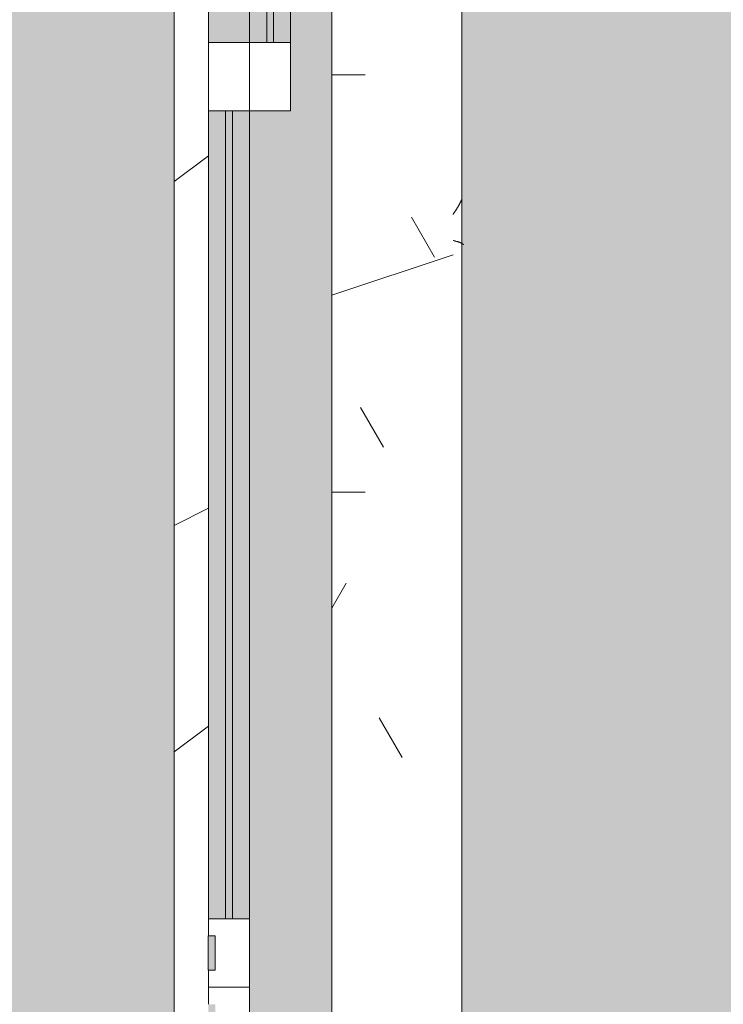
# Model space of a CAD drawing. Header units: millimetres. Extents: x 5980700 to 6194397, y -12939 to 2351883.
# Tile 211 of 587: x 6060451 to 6060965, y -244 to 475. Entities that reach past the tile are written whole.
import ezdxf

# ---------------------------------------------------------------- set-up
doc = ezdxf.new("R2010")
doc.units = ezdxf.units.MM
for name, color, linetype, lineweight in [('A-DOOR-FRAM', 31, 'Continuous', 18), ('A-DOOR-GLAZ', 31, 'Continuous', 9), ('A-FLOR-PATT', 8, 'Continuous', 18), ('A-GLAZ', 151, 'Continuous', 9), ('A-GLAZ-SILL', 1, 'Continuous', 9), ('A-WALL', 113, 'Continuous', 18), ('A-WALL-PATT', 111, 'Continuous', 25)]:
    doc.layers.add(name, color=color, linetype=linetype, lineweight=lineweight)

# ---------------------------------------------------------------- blocks, each defined once
blk = doc.blocks.new('FX-HRT-JANELA_CORRER-4FLS - 270x190cm-4FLS-ALU-3_0cmFolha 5-V55-PLANTA DE CAIMENTO DE PISOS - TÉRREO')
at = {"layer": 'A-DOOR-FRAM', "lineweight": 5}
h = blk.add_hatch(color=251, dxfattribs=at)
h.paths.add_polyline_path([(-689.9999999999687, -17.49999999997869), (-1279.999999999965, -17.49999999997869), (-1279.999999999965, -29.99999999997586), (-689.9999999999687, -29.99999999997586)])
h.paths.add_polyline_path([(-689.9999999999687, -39.61111111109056), (-689.9999999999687, -34.99999999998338), (-1279.999999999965, -34.99999999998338), (-1279.999999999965, -47.49999999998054), (-689.9999999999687, -47.49999999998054)])
h = blk.add_hatch(color=251, dxfattribs=at)
h.paths.add_polyline_path([(-50.00000000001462, -64.99999999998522), (-640.0000000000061, -64.99999999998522), (-640.0000000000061, -77.49999999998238), (-50.00000000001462, -77.49999999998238)])
h.paths.add_polyline_path([(-50.00000000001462, -57.49999999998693), (-50.00000000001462, -47.49999999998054), (-640.0000000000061, -47.49999999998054), (-640.0000000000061, -59.9999999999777), (-50.00000000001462, -59.9999999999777)])
at = {"layer": 'A-DOOR-GLAZ', "lineweight": 5}
h = blk.add_hatch(dxfattribs=at)
h.set_pattern_fill('FP_77', color=256, style=0, pattern_type=2)
h.set_pattern_definition([(135, (-231.441, -20191.887), (-449.0128060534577, -449.0128060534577), []), (135, (-231.441, -20033.137), (-898.0256121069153, 5.684341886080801e-14), []), (135, (-231.441, -20350.637), (-898.0256121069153, 5.684341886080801e-14), [])])
h.paths.add_polyline_path([(-639.9999999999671, -34.99999999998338), (-639.9999999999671, -17.49999999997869), (-689.9999999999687, -17.49999999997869), (-689.9999999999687, -47.49999999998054), (-640.0000000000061, -47.49999999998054), (-639.9999999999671, -36.74074074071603)])
h.paths.add_polyline_path([(-1279.999999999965, -47.49999999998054), (-1279.999999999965, -17.49999999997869), (-1330.000000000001, -17.49999999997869), (-1330.000000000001, -47.49999999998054)])
for points in [[(-689.9999999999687, -29.99999999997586), (-1279.999999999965, -29.99999999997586), (-1279.999999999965, -34.99999999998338), (-689.9999999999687, -34.99999999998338)], [(-50.00000000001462, -59.9999999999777), (-640.0000000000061, -59.9999999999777), (-640.0000000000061, -64.99999999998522), (-50.00000000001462, -64.99999999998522)]]:
    blk.add_hatch(color=255, dxfattribs=at).paths.add_polyline_path(points)
at = {"layer": 'A-GLAZ', "lineweight": 5}
h = blk.add_hatch(color=251, dxfattribs=at)
h.paths.add_polyline_path([(1329.999999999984, -77.49999999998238), (1329.999999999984, -47.4999999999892), (690.000000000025, -47.4999999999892), (689.9999999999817, -77.49999999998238), (1221.320620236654, -77.49999999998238)])
h.paths.add_polyline_path([(1329.999999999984, -17.49999999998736), (1329.999999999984, 12.50000000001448), (-1330.000000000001, 12.50000000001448), (-1330.000000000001, -17.49999999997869), (-639.9999999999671, -17.49999999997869), (-640.0000000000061, -47.49999999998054), (639.9999999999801, -47.4999999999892), (639.9999999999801, -17.49999999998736), (1280.000000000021, -17.49999999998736)])
h.paths.add_polyline_path([(-689.9999999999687, -47.49999999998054), (-1330.000000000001, -47.49999999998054), (-1330.000000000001, -77.49999999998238), (-690.000000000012, -77.49999999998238), (-690.000000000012, -57.49999999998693)])
for points in [[(-12.50000000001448, -72.49999999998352), (-37.50000000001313, -72.49999999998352), (-37.50000000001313, -77.59999999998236), (-12.50000000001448, -77.49999999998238)], [(37.49999999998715, -72.49999999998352), (12.49999999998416, -72.49999999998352), (12.49999999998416, -77.59999999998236), (37.49999999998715, -77.49999999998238)]]:
    blk.add_hatch(color=137, dxfattribs=at).paths.add_polyline_path(points)
at = {"layer": 'A-DOOR-FRAM', "color": 90, "lineweight": 5}
for p, q in [((-689.9999999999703, -17.49999999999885), (-1279.99999999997, -17.49999999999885)), ((-1279.99999999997, -47.49999999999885), (-689.9999999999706, -47.49999999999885)), ((-50.00000000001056, -47.49999999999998), (-640.0000000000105, -47.49999999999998)), ((-640.0000000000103, -77.49999999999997), (-50.00000000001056, -77.49999999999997))]:
    blk.add_line(p, q, dxfattribs=at)
at = {"layer": 'A-DOOR-FRAM', "color": 250, "lineweight": 5}
for p, q in [((-689.9999999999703, -17.49999999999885), (-689.9999999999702, -47.49999999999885)), ((-639.9999999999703, -17.49999999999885), (-689.9999999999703, -17.49999999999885)), ((-639.9999999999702, -47.49999999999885), (-639.9999999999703, -17.49999999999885)), ((-690.0000000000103, -47.49999999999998), (-690.0000000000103, -77.49999999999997)), ((-689.9999999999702, -47.49999999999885), (-639.9999999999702, -47.49999999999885)), ((-640.0000000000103, -77.49999999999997), (-640.0000000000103, -47.49999999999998)), ((-50.00000000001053, -47.49999999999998), (-50.00000000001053, -77.49999999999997)), ((-1.035491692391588e-11, -47.49999999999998), (-50.00000000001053, -47.49999999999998)), ((-1.035491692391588e-11, -47.49999999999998), (49.99999999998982, -47.49999999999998)), ((-1.028723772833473e-11, -77.49999999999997), (-1.035491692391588e-11, -47.49999999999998)), ((-1.042259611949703e-11, -77.49999999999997), (-1.035491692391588e-11, -47.49999999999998)), ((-690.0000000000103, -77.49999999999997), (-640.0000000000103, -77.49999999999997)), ((-50.00000000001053, -77.49999999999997), (-37.5000000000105, -77.49999999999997)), ((-12.50000000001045, -77.49999999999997), (-1.042259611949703e-11, -77.49999999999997)), ((12.49999999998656, -77.49999999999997), (-1.028723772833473e-11, -77.49999999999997))]:
    blk.add_line(p, q, dxfattribs=at)
at = {"layer": 'A-DOOR-GLAZ', "color": 250, "lineweight": 5}
for p, q in [((-689.9999999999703, -29.99999999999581), (-1279.99999999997, -29.99999999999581)), ((-1279.99999999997, -34.99999999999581), (-689.9999999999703, -34.99999999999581)), ((-689.9999999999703, -34.99999999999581), (-689.9999999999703, -29.99999999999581)), ((-50.00000000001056, -59.99999999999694), (-640.0000000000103, -59.99999999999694)), ((-640.0000000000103, -59.99999999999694), (-640.0000000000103, -64.99999999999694)), ((-50.00000000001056, -64.99999999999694), (-50.00000000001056, -59.99999999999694)), ((-640.0000000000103, -64.99999999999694), (-50.00000000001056, -64.99999999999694))]:
    blk.add_line(p, q, dxfattribs=at)
at = {"layer": 'A-GLAZ', "color": 90, "lineweight": 5}
for p, q in [((1329.999999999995, 12.49999999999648), (-1330.000000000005, 12.49999999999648)), ((-1330.000000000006, -77.5), (-690.0000000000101, -77.5)), ((-37.50000000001, -72.50000000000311), (-12.50000000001, -72.50000000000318)), ((-37.50000000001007, -72.5000000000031), (-37.50000000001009, -77.6000000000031)), ((-12.50000000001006, -77.6000000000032), (-37.50000000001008, -77.60000000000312)), ((-12.50000000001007, -72.50000000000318), (-12.50000000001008, -77.60000000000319))]:
    blk.add_line(p, q, dxfattribs=at)
blk = doc.blocks.new('FP_57-PLANTA DE CAIMENTO DE PISOS - TÉRREO')
at = {"layer": 'A-GLAZ-SILL', "lineweight": 5}
for p, q in [((-543.0893747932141, 107.7704167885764), (-542.9718662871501, 107.9550431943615)), ((-542.9718662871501, 107.9550431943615), (-542.8543577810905, 108.1192448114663)), ((-542.8543577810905, 108.1192448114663), (-542.7368492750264, 108.2625400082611)), ((-542.7368492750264, 108.2625400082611), (-542.6193407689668, 108.3845084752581)), ((-542.6193407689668, 108.3845084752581), (-542.5018322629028, 108.4847924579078)), ((-542.5018322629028, 108.4847924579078), (-542.3843237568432, 108.5630978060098)), ((-542.3843237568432, 108.5630978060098), (-542.2668152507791, 108.6191948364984)), ((-542.2668152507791, 108.6191948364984), (-542.1493067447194, 108.6529190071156)), ((-575.0159638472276, 107.1919821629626), (-575.2416484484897, 107.2812100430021)), ((-574.7902792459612, 107.1002691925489), (-575.0159638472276, 107.1919821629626)), ((-574.564594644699, 107.0061078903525), (-574.7902792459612, 107.1002691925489)), ((-574.3389100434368, 106.9095359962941), (-574.564594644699, 107.0061078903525)), ((-574.1132254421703, 106.8105922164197), (-574.3389100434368, 106.9095359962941)), ((-573.8875408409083, 106.7093162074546), (-574.1132254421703, 106.8105922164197)), ((-573.6618562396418, 106.6057485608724), (-573.8875408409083, 106.7093162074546)), ((-573.4361716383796, 106.4999307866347), (-573.6618562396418, 106.6057485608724)), ((-573.2104870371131, 106.3919052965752), (-573.4361716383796, 106.4999307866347)), ((-572.9848024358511, 106.2817153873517), (-573.2104870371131, 106.3919052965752)), ((-572.7591178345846, 106.1694052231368), (-572.9848024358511, 106.2817153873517)), ((-572.5334332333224, 106.0550198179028), (-572.7591178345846, 106.1694052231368)), ((-572.3077486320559, 105.9386050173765), (-572.5334332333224, 106.0550198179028)), ((-572.0820640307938, 105.8202074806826), (-572.3077486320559, 105.9386050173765)), ((-571.8563794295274, 105.6998746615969), (-572.0820640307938, 105.8202074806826)), ((-571.6306948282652, 105.5776547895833), (-571.8563794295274, 105.6998746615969)), ((-571.4050102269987, 105.4535968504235), (-571.6306948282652, 105.5776547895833)), ((-571.1793256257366, 105.3277505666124), (-571.4050102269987, 105.4535968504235)), ((-570.9536410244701, 105.2001663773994), (-571.1793256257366, 105.3277505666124)), ((-570.727956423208, 105.0708954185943), (-570.9536410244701, 105.2001663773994)), ((-570.5022718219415, 104.9399895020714), (-570.727956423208, 105.0708954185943)), ((-570.2765872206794, 104.8075010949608), (-570.5022718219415, 104.9399895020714)), ((-570.0509026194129, 104.6734832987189), (-570.2765872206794, 104.8075010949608)), ((-569.8252180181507, 104.5379898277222), (-570.0509026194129, 104.6734832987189)), ((-569.5995334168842, 104.4010749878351), (-569.8252180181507, 104.5379898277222)), ((-569.3738488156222, 104.2627936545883), (-569.5995334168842, 104.4010749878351)), ((-569.1481642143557, 104.1232012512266), (-569.3738488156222, 104.2627936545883)), ((-568.9224796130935, 103.9823537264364), (-569.1481642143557, 104.1232012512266)), ((-568.696795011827, 103.840307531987), (-568.9224796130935, 103.9823537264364)), ((-568.471110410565, 103.6971196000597), (-568.696795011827, 103.840307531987)), ((-568.2454258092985, 103.5528473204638), (-568.471110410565, 103.6971196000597)), ((-568.0197412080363, 103.407548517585), (-568.2454258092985, 103.5528473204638)), ((-567.7940566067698, 103.2612814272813), (-568.0197412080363, 103.407548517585)), ((-567.5683720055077, 103.114104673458), (-567.7940566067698, 103.2612814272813)), ((-567.3426874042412, 102.9660772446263), (-567.5683720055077, 103.114104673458)), ((-567.1170028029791, 102.8172584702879), (-567.3426874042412, 102.9660772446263)), ((-566.8913182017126, 102.66770799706), (-567.1170028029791, 102.8172584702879)), ((-566.6656336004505, 102.5174857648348), (-566.8913182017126, 102.66770799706)), ((-566.439948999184, 102.3666519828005), (-566.6656336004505, 102.5174857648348)), ((-566.2142643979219, 102.2152671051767), (-566.439948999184, 102.3666519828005)), ((-565.9885797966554, 102.0633918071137), (-566.2142643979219, 102.2152671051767)), ((-565.7628951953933, 101.9110869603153), (-565.9885797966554, 102.0633918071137)), ((-565.5372105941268, 101.758413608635), (-565.7628951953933, 101.9110869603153)), ((-565.3115259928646, 101.6054329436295), (-565.5372105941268, 101.758413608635)), ((-565.0858413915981, 101.4522062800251), (-565.3115259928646, 101.6054329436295)), ((-564.8601567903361, 101.2987950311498), (-565.0858413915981, 101.4522062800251)), ((-564.6344721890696, 101.1452606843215), (-564.8601567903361, 101.2987950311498)), ((-564.4087875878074, 100.9916647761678), (-564.6344721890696, 101.1452606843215)), ((-545.4395449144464, 100.9916647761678), (-545.3220364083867, 101.4070459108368)), ((-545.3220364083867, 101.4070459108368), (-545.2045279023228, 101.8212086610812)), ((-545.2045279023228, 101.8212086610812), (-545.087019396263, 102.2329382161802)), ((-545.087019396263, 102.2329382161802), (-544.9695108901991, 102.6410269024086)), ((-544.9695108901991, 102.6410269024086), (-544.8520023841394, 103.0442777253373)), ((-544.8520023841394, 103.0442777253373), (-544.7344938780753, 103.4415078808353)), ((-544.7344938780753, 103.4415078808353), (-544.6169853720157, 103.8315522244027)), ((-544.6169853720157, 103.8315522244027), (-544.4994768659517, 104.2132666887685)), ((-544.4994768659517, 104.2132666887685), (-544.3819683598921, 104.5855316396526)), ((-544.3819683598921, 104.5855316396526), (-544.264459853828, 104.9472551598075)), ((-544.264459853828, 104.9472551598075), (-544.1469513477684, 105.2973762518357)), ((-544.1469513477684, 105.2973762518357), (-544.0294428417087, 105.6348679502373)), ((-544.0294428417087, 105.6348679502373), (-543.9119343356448, 105.9587403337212)), ((-543.9119343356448, 105.9587403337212), (-543.7944258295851, 106.2680434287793)), ((-543.7944258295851, 106.2680434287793), (-543.6769173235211, 106.5618699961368)), ((-543.6769173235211, 106.5618699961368), (-543.5594088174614, 106.8393581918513)), ((-543.5594088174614, 106.8393581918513), (-543.4419003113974, 107.0996940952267)), ((-543.4419003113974, 107.0996940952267), (-543.3243918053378, 107.3421140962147)), ((-543.3243918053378, 107.3421140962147), (-543.2068832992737, 107.5659071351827)), ((-543.2068832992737, 107.5659071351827), (-543.0893747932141, 107.7704167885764))]:
    blk.add_line(p, q, dxfattribs=at)
at = {"layer": 'A-GLAZ-SILL', "color": 90, "lineweight": 5}
blk.add_line((1374.999999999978, 107.4999999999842), (-1374.999999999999, 107.4999999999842), dxfattribs=at)
blk = doc.blocks.new('CC_PEITORIL - PEITORIL-V56-PLANTA DE CAIMENTO DE PISOS - TÉRREO')
at = {"layer": 'A-GLAZ-SILL', "lineweight": 5}
h = blk.add_hatch(dxfattribs=at)
h.set_pattern_fill('FP_78', color=256, style=0, pattern_type=2)
h.set_pattern_definition([(90, (-231.441, -20191.887), (-101.6, 406.4), [33.528, -271.272, 33.528, -271.272, -1625.6]), (90, (-231.441, -20191.887), (-101.6, 406.4), [-609.6, 33.528, -576.072, 33.528, -271.272, -711.2]), (90, (-231.441, -20191.887), (-101.6, 406.4), [-1524, 33.528, -169.672, 33.528, -474.472]), (210, (-282.241, -20039.487), (-301.1527240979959, -291.1881810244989), [33.528, -271.272, 33.528, -1896.872]), (210, (-282.241, -20039.487), (-301.1527240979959, -291.1881810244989), [-338.328, -271.272, 33.528, -576.072, -1016]), (210, (-282.241, -20039.487), (-301.1527240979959, -291.1881810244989), [-1219.2, 33.528, -271.272, 33.528, -677.672]), (210, (-282.241, -20039.487), (-301.1527240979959, -291.1881810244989), [-1557.528, -169.672, 33.528, -474.472]), (329.9999999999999, (-485.441, -19988.687), (402.7527240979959, -115.211818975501), [33.528, -271.272, 33.528, -1896.872]), (329.9999999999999, (-485.441, -19988.687), (402.7527240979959, -115.211818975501), [-338.328, -271.272, 33.528, -576.072, -1016]), (329.9999999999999, (-485.441, -19988.687), (402.7527240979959, -115.211818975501), [-1219.2, 33.528, -271.272, 33.528, -677.672]), (329.9999999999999, (-485.441, -19988.687), (402.7527240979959, -115.211818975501), [-1557.528, -169.672, 33.528, -474.472])])
h.paths.add_polyline_path([(1374.999999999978, 100.9916647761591), (-1374.999999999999, 100.9916647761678), (-1374.999999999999, 77.4999999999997), (-1350.000000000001, 77.4999999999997), (-1350.000000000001, 12.50000000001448), (1349.999999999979, 12.50000000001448), (1349.999999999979, 77.4999999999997), (1374.999999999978, 77.4999999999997)])
h = blk.add_hatch(dxfattribs=at)
h.set_pattern_fill('FP_79', color=256, style=0, pattern_type=2)
h.set_pattern_definition([(306.87, (-1818.941, -19556.887), (-3175.008507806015, 4762.494328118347), [793.75, -7143.75]), (296.565, (-1342.691, -18604.387), (1587.499067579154, -1587.501456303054), [1774.879, -1774.879]), (288.435, (-548.941, -18604.387), (1587.50290376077, -3174.997452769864), [1004.024, -4016.092])])
h.paths.add_polyline_path([(1374.999999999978, 100.9916647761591), (-1374.999999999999, 100.9916647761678), (-1374.999999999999, 77.4999999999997), (-1350.000000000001, 77.4999999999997), (-1350.000000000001, 12.50000000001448), (1349.999999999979, 12.50000000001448), (1349.999999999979, 77.4999999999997), (1374.999999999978, 77.4999999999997)])
at = {"layer": 'A-GLAZ', "color": 90, "lineweight": 5}
blk.add_blockref('FP_57-PLANTA DE CAIMENTO DE PISOS - TÉRREO', (0, 0), dxfattribs=at)
blk = doc.blocks.new('BE-PMSa-MOD-ARQ-CONEXAODOFUTURO-EX-000-R_rvt-1-PLANTA DE CAIMENTO DE PISOS - TÉRREO')
at = {"layer": 'A-FLOR-PATT', "lineweight": 5}
h = blk.add_hatch(dxfattribs=at)
h.set_pattern_fill('FP_2', color=135, style=0, pattern_type=2)
h.set_pattern_definition([(0, (0, 0), (812.8, 203.2), [33.528, -576.072, 33.528, -576.072, -3251.2]), (0, (0, 0), (812.8, 203.2), [-1219.2, 33.528, -1185.672, 33.528, -576.072, -1422.4]), (0, (0, 0), (812.8, 203.2), [-3048, 33.528, -372.872, 33.528, -982.472]), (120, (304.8, 101.6), (-582.3763620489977, 602.3054481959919), [33.52799999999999, -576.0719999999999, 33.52799999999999, -576.0719999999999, -3251.199999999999]), (120, (304.8, 101.6), (-582.3763620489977, 602.3054481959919), [-1219.2, 33.52799999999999, -1185.672, 33.52799999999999, -576.0719999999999, -1422.4]), (120, (304.8, 101.6), (-582.3763620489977, 602.3054481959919), [-3048, 33.52799999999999, -372.8719999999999, 33.52799999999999, -982.4719999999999]), (240, (406.4, 508), (-230.4236379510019, -805.5054481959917), [33.528, -576.072, 33.528, -576.072, -3251.2]), (240, (406.4, 508), (-230.4236379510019, -805.5054481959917), [-1219.2, 33.528, -1185.672, 33.528, -576.072, -1422.4]), (240, (406.4, 508), (-230.4236379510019, -805.5054481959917), [-3048, 33.528, -372.872, 33.528, -982.472])])
h.paths.add_polyline_path([(13153.13200708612, -10125.84100563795), (14705.38782324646, -10125.84100563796), (14705.38782324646, -9779.8857164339), (14699.38782324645, -9779.8857164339), (14699.38782324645, -9763.237570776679), (14681.68558745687, -9763.757413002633), (14670.96395493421, -9768.482704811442), (14665.88782324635, -9780.73757077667), (14665.88782324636, -9856.278958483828), (14670.73620676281, -9865.0681674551), (14677.45883342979, -9868.493127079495), (14678.38782324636, -9869.242380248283), (14678.38782324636, -9881.040871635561), (14674.1436913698, -9882.10035906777), (14663.09686027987, -9878.012306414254), (14654.48340806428, -9869.156476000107), (14652.0250349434, -9859.981702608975), (14651.89263271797, -9855.73757077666), (14650.88782324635, -9855.73757077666), (14651.89263271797, -9780.73757077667), (14653.73085252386, -9770.127241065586), (14655.24199762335, -9764.487570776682), (14667.13782324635, -9752.591745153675), (14683.38782324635, -9748.23757077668), (14699.38782324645, -9748.23757077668), (14699.38782324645, -9731.589425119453), (14705.38782324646, -9731.589425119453), (14705.38782324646, -9705.737570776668), (14755.38782324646, -9705.737570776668), (14755.38782324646, -9754.737570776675), (14795.38782324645, -9754.737570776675), (14796.02424042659, -9756.737570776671), (14812.38782324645, -9756.737570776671), (14811.36426821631, -9815.737570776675), (14810.34779546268, -9815.737570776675), (14811.47778338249, -9818.171971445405), (14811.43015556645, -9819.291362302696), (14811.44856252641, -9820.918341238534), (14827.38782324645, -9827.197475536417), (14827.38782324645, -10125.84100563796), (21231.38515489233, -10125.84100563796), (21231.38515489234, 5919.158994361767), (12003.88515489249, 5918.472013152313), (12003.8851548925, 5447.158205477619), (12268.88333741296, 5447.158205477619), (12268.88333741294, 4674.158994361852), (15653.88333741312, 4674.158994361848), (15653.88333741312, 5447.158205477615), (15923.88333741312, 5447.15820547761), (15923.88333741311, 4674.158994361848), (19999.38682609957, 4674.158994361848), (19999.38682609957, 5447.158205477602), (20269.38682609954, 5447.158205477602), (20269.38682609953, 4280.731645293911), (20299.38682609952, 4280.731645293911), (20298.51487451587, 1530.731645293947), (20269.38682609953, 1530.731645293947), (20269.38682609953, 1143.558994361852), (20299.38682609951, 1143.558994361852), (20298.51487451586, -1606.441005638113), (20269.38682609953, -1606.441005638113), (20269.38682609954, -2040.191005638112), (20299.38682609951, -2040.191005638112), (20298.51487451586, -4790.191005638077), (20269.38682609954, -4790.191005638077), (20269.38682609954, -5273.941005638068), (20299.38682609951, -5273.941005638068), (20298.51487451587, -8023.941005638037), (20269.38682609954, -8023.941005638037), (20269.38682609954, -9308.841005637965), (19999.38682609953, -9308.841005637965), (19999.38682609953, -8513.841794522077), (19913.38333741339, -8513.841794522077), (19913.38333741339, -8347.825683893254), (19635.38599049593, -8347.825683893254), (19635.38599049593, -8377.825683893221), (16285.38599049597, -8376.953732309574), (16285.38599049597, -8347.825683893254), (15971.88333741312, -8347.825683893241), (15971.88333741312, -8513.84179452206), (15921.38515489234, -8513.84179452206), (15921.38515489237, -9312.594001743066), (15651.38515489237, -9312.594001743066), (15651.3851548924, -8513.84179452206), (15603.38515489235, -8513.841794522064), (15603.38515489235, -8377.825683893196), (12316.88333741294, -8377.82568389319), (12316.88333741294, -8513.841794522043), (12268.88333741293, -8513.841794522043), (12268.88333741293, -9312.59400174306), (11998.88333741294, -9312.59400174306), (11998.88333741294, -8513.841794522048), (11950.88333741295, -8513.841794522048), (11950.88333741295, -8347.825683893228), (11867.63333741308, -8347.825683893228), (11867.63333741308, -8377.82568389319), (8517.633337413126, -8376.953732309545), (8517.633337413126, -8347.825683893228), (8434.383337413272, -8347.825683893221), (8434.383337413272, -8468.841794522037), (8419.38333741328, -8468.841794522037), (8419.38333741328, -8498.841794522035), (8434.383337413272, -8498.841794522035), (8434.383337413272, -8513.841794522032), (8386.383337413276, -8513.841794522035), (8386.383337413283, -9312.594001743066), (8116.383337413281, -9312.594001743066), (8116.383337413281, -9125.841005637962), (2121.38333741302, -9125.841005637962), (2121.38333741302, -9312.594001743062), (1851.383337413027, -9312.594001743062), (1851.383337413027, -9125.841005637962), (-4143.616662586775, -9125.841005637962), (-4143.616662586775, -9312.594001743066), (-4413.616662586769, -9312.594001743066), (-4413.616662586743, -8513.841794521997), (-4461.61666258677, -8513.841794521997), (-4461.61666258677, -8498.841794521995), (-4446.616662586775, -8498.841794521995), (-4446.616662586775, -8468.841794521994), (-4461.61666258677, -8468.841794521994), (-4461.61666258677, -8347.825683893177), (-4547.366662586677, -8347.825683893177), (-4547.366662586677, -8377.825683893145), (-7897.36666258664, -8376.953732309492), (-7897.36666258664, -8347.825683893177), (-7983.116662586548, -8347.825683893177), (-7983.116662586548, -8513.841794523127), (-8031.114845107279, -8513.841794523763), (-8031.114845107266, -9308.841005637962), (-8301.114845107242, -9308.841005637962), (-8301.114845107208, -8513.84179452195), (-8349.116662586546, -8513.841794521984), (-8349.116662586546, -8347.825683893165), (-8354.864845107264, -8347.825683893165), (-8354.864845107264, -8377.825683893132), (-11704.86484510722, -8376.953732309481), (-11704.86484510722, -8347.825683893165), (-11710.61666258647, -8347.825683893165), (-11710.61666258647, -8513.841794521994), (-11758.61484510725, -8513.841794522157), (-11758.61484510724, -9308.841005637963), (-12028.61484510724, -9308.841005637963), (-12028.61484510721, -8513.841794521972), (-12076.61666258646, -8513.841794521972), (-12076.61666258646, -8347.825683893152), (-12498.61666258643, -8347.825683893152), (-12498.61666258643, -8377.82568389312), (-15848.61666258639, -8376.953732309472), (-15848.61666258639, -8347.825683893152), (-16270.61666258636, -8347.82568389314), (-16270.61666258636, -8513.841794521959), (-16356.6158860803, -8513.84179452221), (-16356.61588608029, -9308.841005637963), (-16626.61588608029, -9308.841005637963), (-16626.61588608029, -7987.079408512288), (-16656.61588608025, -7987.079408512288), (-16655.74393449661, -5237.079408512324), (-16626.61588608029, -5237.079408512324), (-16626.61588608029, -4803.341005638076), (-16656.61588608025, -4803.341005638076), (-16655.7439344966, -2053.341005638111), (-16626.61588608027, -2053.341005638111), (-16626.61588608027, -1620.841794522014), (-16656.61588608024, -1620.841794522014), (-16655.74393449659, 1129.158205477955), (-16626.61588608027, 1129.158205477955), (-16626.61588608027, 1534.158205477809), (-16656.61588608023, 1534.158205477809), (-16655.74393449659, 4284.158205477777), (-16626.61588608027, 4284.158205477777), (-16626.61588608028, 5479.158994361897), (-16356.61588608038, 5479.158994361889), (-16356.61588608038, 4674.158994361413), (-12028.61666258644, 4674.158994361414), (-12028.61666258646, 5447.158205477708), (-11733.61666258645, 5446.941285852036), (-11733.61666258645, 4674.158994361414), (-8301.114845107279, 4674.158994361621), (-8301.114845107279, 5447.158205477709), (-8031.114845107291, 5447.158205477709), (-8031.114845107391, 5919.158994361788), (-17588.61484510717, 5919.158994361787), (-17588.6148451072, -10125.84100563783), (8442.166919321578, -10125.84100563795)])
h.paths.add_polyline_path([(14664.88301377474, -9780.73757077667), (14665.63226694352, -9779.779781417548), (14664.44050548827, -9775.73581322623)])
h.paths.add_polyline_path([(-16089.6590788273, -8758.10531785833), (-16115.54098333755, -8754.697900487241), (-16139.6590788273, -8744.707858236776), (-16160.36975694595, -8728.815995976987), (-16176.26161920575, -8708.105317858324), (-16186.2516614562, -8683.987222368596), (-16189.6590788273, -8658.105317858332), (-16186.2516614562, -8632.223413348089), (-16176.26161920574, -8608.105317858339), (-16160.36975694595, -8587.39463973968), (-16139.6590788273, -8571.502777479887), (-16115.54098333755, -8561.512735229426), (-16089.6590788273, -8558.105317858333), (-16063.77717431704, -8561.512735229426), (-16039.65907882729, -8571.502777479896), (-16018.94840070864, -8587.394639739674), (-16003.05653844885, -8608.105317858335), (-15993.06649619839, -8632.22341334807), (-15989.6590788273, -8658.105317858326), (-15993.06649619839, -8683.987222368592), (-16003.05653844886, -8708.10531785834), (-16018.94840070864, -8728.815995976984), (-16039.65907882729, -8744.707858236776), (-16063.77717431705, -8754.697900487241)])
h.paths.add_polyline_path([(19732.71217533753, -8754.668450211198), (19706.83027082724, -8751.260990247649), (19682.71217533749, -8741.270823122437), (19660.00862136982, -8722.781563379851), (19646.10963495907, -8704.667825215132), (19636.11959270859, -8680.54942825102), (19632.71217533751, -8648.664394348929), (19632.71217533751, -8622.782813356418), (19636.11959270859, -8596.901232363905), (19646.10963495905, -8572.783438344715), (19662.00149721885, -8552.073019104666), (19682.71217533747, -8536.181355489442), (19706.83027082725, -8526.191438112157), (19732.7121753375, -8522.784063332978), (19758.59407984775, -8526.191438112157), (19782.71217533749, -8536.181355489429), (19803.42285345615, -8552.073019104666), (19819.31471571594, -8572.783438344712), (19829.30475796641, -8596.901232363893), (19832.7121753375, -8628.39034617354), (19832.7121753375, -8654.66720021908), (19827.88084468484, -8683.987101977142), (19816.67739151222, -8708.104895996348), (19803.42285345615, -8725.378762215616), (19782.71217533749, -8741.27082312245), (19758.59407984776, -8751.260990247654)])
h.paths.add_polyline_path([(15648.38515489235, -8468.841794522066), (15650.88333741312, -8468.841794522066), (15650.88333741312, -8347.825683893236), (15648.38515489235, -8347.825683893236), (15648.38515489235, -8375.919436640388)])
h.paths.add_polyline_path([(-15957.766248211, 4689.65210732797), (-15964.016248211, 4691.326789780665), (-15966.60508297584, 4693.313272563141), (-15969.84032103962, 4698.916869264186), (-15969.84032103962, 4705.387345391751), (-15966.60508297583, 4710.990942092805), (-15961.00148627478, 4714.226180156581), (-15954.53101014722, 4714.226180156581), (-15948.92741344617, 4710.990942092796), (-15945.69217538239, 4705.387345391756), (-15945.69217538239, 4698.916869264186), (-15948.92741344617, 4693.313272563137), (-15954.53101014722, 4690.078034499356)])
h.paths.add_polyline_path([(19572.98503538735, 4699.192323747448), (19566.73503538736, 4700.867006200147), (19564.14620062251, 4702.853488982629), (19560.91096255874, 4708.45708568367), (19560.91096255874, 4714.927561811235), (19564.14620062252, 4720.531158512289), (19569.74979732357, 4723.766396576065), (19576.22027345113, 4723.766396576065), (19581.82387015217, 4720.53115851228), (19585.05910821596, 4714.927561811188), (19585.05910821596, 4708.457085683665), (19581.82387015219, 4702.853488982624), (19576.22027345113, 4699.618250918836)])
h.paths.add_polyline_path([(19732.7121753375, 4730.240264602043), (19706.83027082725, 4733.647681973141), (19682.7121753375, 4743.637724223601), (19662.00149721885, 4759.529586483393), (19646.10963495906, 4780.240264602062), (19636.11959270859, 4804.358360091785), (19632.71217533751, 4830.240264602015), (19636.11959270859, 4856.122169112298), (19646.10963495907, 4880.240264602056), (19662.00149721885, 4900.950942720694), (19682.7121753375, 4916.84280498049), (19706.83027082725, 4926.832847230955), (19732.7121753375, 4930.240264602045), (19758.59407984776, 4926.832847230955), (19782.71217533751, 4916.842804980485), (19803.42285345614, 4900.950942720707), (19819.31471571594, 4880.240264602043), (19829.30475796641, 4856.122169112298), (19832.7121753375, 4830.24026460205), (19829.30475796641, 4804.358360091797), (19819.31471571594, 4780.240264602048), (19803.42285345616, 4759.529586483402), (19782.71217533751, 4743.63772422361), (19758.59407984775, 4733.647681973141)])
h.paths.add_polyline_path([(-16089.6590788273, 4736.408178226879), (-16115.54098333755, 4739.815595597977), (-16139.6590788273, 4749.805637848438), (-16160.36975694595, 4765.697500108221), (-16176.26161920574, 4786.408178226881), (-16186.2516614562, 4810.526273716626), (-16189.6590788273, 4836.408178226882), (-16186.2516614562, 4862.29008273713), (-16176.26161920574, 4886.408178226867), (-16160.36975694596, 4907.118856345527), (-16139.6590788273, 4923.010718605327), (-16115.54098333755, 4933.000760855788), (-16089.6590788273, 4936.408178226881), (-16063.77717431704, 4933.000760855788), (-16039.6590788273, 4923.010718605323), (-16018.94840070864, 4907.118856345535), (-16003.05653844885, 4886.408178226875), (-15993.06649619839, 4862.29008273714), (-15989.6590788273, 4836.408178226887), (-15993.06649619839, 4810.526273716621), (-16003.05653844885, 4786.408178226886), (-16018.94840070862, 4765.697500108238), (-16039.6590788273, 4749.805637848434), (-16063.77717431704, 4739.815595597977)])
h = blk.add_hatch(dxfattribs=at)
h.set_pattern_fill('FP_109', color=133, style=0, pattern_type=2)
h.set_pattern_definition([(49.99999999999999, (0, 0), (182.184668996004, -15.93908553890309), [19.05, -209.55]), (355, (0, 0), (-35.24242749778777, 191.0566080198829), [15.24, -167.64]), (100.451, (15.182, -1.328), (146.9425016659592, 175.1166878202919), [16.19, -178.09]), (46.184, (0, 50.8), (271.0788941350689, -42.04327417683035), [28.575, -314.325]), (96.636, (22.59, 47.297), (237.4025071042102, 247.4272132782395), [24.285, -267.135]), (351.184, (0, 50.8), (237.404605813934, 247.4251178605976), [22.86, -251.46]), (21, (25.4, 38.1), (151.6148798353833, -102.2655185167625), [19.05, -209.55]), (326, (25.4, 38.1), (61.80235996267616, 184.1877424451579), [15.24, -167.64]), (71.45100000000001, (38.035, 29.578), (213.4170626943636, 81.92136778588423), [16.19, -178.09]), (37.50000000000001, (0, 0), (3.08832282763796, 84.55507579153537), [8.382, -157.226, 8.382, -161.798, -168.275]), (37.50000000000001, (0, 0), (3.08832282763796, 84.55507579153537), [-335.788, 8.382, -159.893]), (7.499999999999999, (0, 0), (66.81943811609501, 100.1807470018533), [8.382, -88.646, 8.382, -153.416, -64.135]), (7.499999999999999, (0, 0), (66.81943811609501, 100.1807470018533), [-258.826, 8.382, -55.753]), (327.5, (-56.642, 0), (135.5904877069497, -5.7289126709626), [8.382, -55.118, 8.382, -189.738, -262.89]), (327.5, (-56.642, 0), (135.5904877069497, -5.7289126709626), [-261.62, 8.382, -254.508]), (317.5, (-82.042, 0), (148.1288864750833, 25.42676126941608), [8.382, -74.168, 8.382, -123.19, -186.69]), (317.5, (-82.042, 0), (148.1288864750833, 25.42676126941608), [-214.122, 8.382, -178.308])])
h.paths.add_polyline_path([(-4441.627696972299, -8177.825683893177), (-4441.627696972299, -8167.82568389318), (-4451.627696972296, -8167.82568389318), (-4451.627696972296, -8177.825683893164)])
h.paths.add_polyline_path([(20075.50989163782, -8167.825683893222), (20089.3868260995, -8167.825683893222), (20089.38682609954, -5194.841794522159), (19913.38333741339, -5194.841794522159), (19913.38333741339, -4838.84179452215), (20089.38682609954, -4838.841794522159), (20089.38682609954, -2003.841794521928), (19923.3833374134, -2003.841794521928), (19923.38333741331, -1915.841005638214), (15956.88333741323, -1915.841005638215), (15956.88333741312, -2008.841794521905), (15620.88333741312, -2008.841794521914), (15620.88333741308, -1915.841005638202), (12301.88333741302, -1915.841005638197), (12301.88333741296, -2008.841794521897), (11965.88333741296, -2008.84179452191), (11965.88333741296, -1915.841005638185), (9479.379702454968, -1915.841005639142), (9479.379702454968, -1900.841005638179), (8579.379702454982, -1900.841005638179), (8579.379702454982, -2050.841005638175), (11830.88333741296, -2050.841005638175), (11830.88333741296, -2143.841794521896), (12436.88333741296, -2143.841794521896), (12436.88333741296, -2050.84100563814), (15485.88333741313, -2050.841005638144), (15485.88333741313, -2143.841794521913), (16091.88333741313, -2143.841794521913), (16091.88333741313, -2050.841005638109), (19788.3833374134, -2050.841005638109), (19788.3833374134, -2138.841794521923), (19964.38682609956, -2138.841794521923), (19964.38682609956, -4713.841794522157), (19788.3833374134, -4713.841794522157), (19788.3833374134, -5319.841794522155), (19964.38682609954, -5319.841794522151), (19964.38682609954, -8042.825683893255), (8511.785154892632, -8042.825683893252), (8511.785154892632, -4063.84179452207), (8559.379702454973, -4063.841794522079), (8559.379702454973, -3457.84179452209), (8511.785154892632, -3457.84179452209), (8511.785154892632, -2770.84100563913), (8500.374635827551, -2770.84100563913), (8500.374635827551, -2640.841005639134), (8511.785154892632, -2640.841005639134), (8511.785154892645, -2138.841794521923), (8549.379702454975, -2138.826511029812), (8549.379702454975, -1900.841005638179), (8539.379702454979, -1900.841005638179), (8539.379702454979, -1915.841005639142), (8424.379702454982, -1915.841005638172), (8424.379702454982, -2003.841794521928), (8386.785154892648, -2003.841794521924), (8386.785154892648, -3582.841794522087), (8434.379702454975, -3582.841794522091), (8434.379702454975, -3938.841794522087), (8386.78515489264, -3938.841794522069), (8386.78515489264, -8167.825683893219), (19983.39944753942, -8167.825683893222)])
h.paths.add_polyline_path([(-4451.627696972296, -8167.82568389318), (-4451.627696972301, -1915.841005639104), (-4556.62769697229, -1915.841005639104), (-4556.62769697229, -1900.841005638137), (-4566.627696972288, -1900.841005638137), (-4566.627696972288, -2740.841005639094), (-4556.627696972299, -2740.841005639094), (-4556.627696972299, -2751.841005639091), (-4536.622630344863, -2751.841005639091), (-4536.622630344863, -2640.841005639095), (-4517.622630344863, -2640.841005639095), (-4517.622630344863, -2770.841005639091), (-4556.627696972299, -2770.841005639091), (-4556.627696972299, -2780.841005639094), (-4566.627696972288, -2780.841005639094), (-4566.627696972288, -2820.841005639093), (-4576.627696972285, -2820.841005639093), (-4576.627696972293, -8042.825683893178), (-16321.61588607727, -8042.825683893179), (-16321.61588608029, -5319.841794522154), (-16145.61666258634, -5319.841794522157), (-16145.61666258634, -4713.841794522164), (-16321.61588608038, -4713.841794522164), (-16321.61588608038, -2138.841794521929), (-16145.61666258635, -2138.841794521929), (-16145.61666258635, -2050.841005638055), (-12201.61666258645, -2050.841005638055), (-12201.61666258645, -2138.841794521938), (-11585.61666258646, -2138.841794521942), (-11585.61666258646, -2050.841005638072), (-8474.116662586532, -2050.841005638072), (-8474.116662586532, -2138.841794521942), (-7858.116662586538, -2138.841794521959), (-7858.116662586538, -2050.841005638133), (-4596.627696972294, -2049.966749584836), (-4596.627696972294, -1900.841005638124), (-5496.627696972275, -1900.841005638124), (-5496.627696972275, -1915.841005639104), (-7993.116662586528, -1915.841005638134), (-7993.116662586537, -2003.841794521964), (-8339.116662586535, -2003.841794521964), (-8339.116662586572, -1915.841005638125), (-11720.6166625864, -1915.841005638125), (-11720.61666258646, -2003.841794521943), (-12066.61666258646, -2003.841794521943), (-12066.61666258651, -1915.841005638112), (-16280.61666258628, -1915.841005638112), (-16280.61666258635, -2003.84179452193), (-16446.61588608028, -2003.84179452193), (-16446.61588608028, -4838.841794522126), (-16270.61666258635, -4838.841794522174), (-16270.61666258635, -5194.841794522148), (-16446.61588608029, -5194.841794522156), (-16446.61588608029, -8167.825683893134), (-4512.987072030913, -8167.825683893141)])
h.paths.add_polyline_path([(-6183.614845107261, -327.1176804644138), (-6183.612822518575, -327.1195872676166), (-6151.433903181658, -327.1195872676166)])
h.paths.add_polyline_path([(-6183.614845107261, -1157.117680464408), (-6183.612822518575, -1157.119587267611), (-6174.673446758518, -1157.119587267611)])
h.paths.add_polyline_path([(9914.343509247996, -1770.841005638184), (10006.38515489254, -1770.841005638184), (10006.38515489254, -14.61798700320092), (9529.379702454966, -14.61798700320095), (9529.379702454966, -29.61798700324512), (9479.379702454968, -29.61798700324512), (9479.379702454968, -14.61798700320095), (8539.379702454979, -14.617987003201), (8539.379702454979, -29.61798700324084), (8489.37970245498, -28.80444696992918), (8489.37970245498, -14.617987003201), (-2271.114845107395, -14.6179870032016), (-2271.114845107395, -29.61036006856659), (-2321.114845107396, -29.61036006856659), (-2321.114845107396, -14.6179870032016), (-3061.11484510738, -14.61798700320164), (-3061.11484510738, -29.6103600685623), (-3111.114845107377, -29.61036006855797), (-3111.114845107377, -14.61798700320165), (-3280.616662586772, -14.61798700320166), (-3280.616662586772, -29.61036006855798), (-3330.616662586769, -29.61036006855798), (-3330.616662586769, -14.61798700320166), (-4070.616662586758, -14.6179870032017), (-4070.616662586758, -29.61036006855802), (-4120.616662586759, -29.61036006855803), (-4120.616662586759, -14.6179870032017), (-4506.627696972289, -14.61798700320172), (-4506.627696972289, -29.61036006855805), (-4556.62769697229, -29.61036006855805), (-4556.62769697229, -14.61798700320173), (-5496.627696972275, -14.61798700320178), (-5496.627696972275, -29.61036006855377), (-5546.627696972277, -29.61036006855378), (-5546.627696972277, -14.61798700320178), (-6183.614845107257, -14.61798700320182), (-6183.614845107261, -1770.841005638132), (-5546.627696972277, -1770.841005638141), (-5546.627696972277, -1755.841005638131), (-5496.627696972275, -1755.841005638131), (-5496.627696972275, -1770.841005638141), (-4556.62769697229, -1770.841005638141), (-4556.62769697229, -1755.841005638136), (-4506.627696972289, -1755.841005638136), (-4506.627696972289, -1770.841005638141), (-4436.616662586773, -1770.841005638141), (-4436.616662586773, -1682.841794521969), (-4120.616662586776, -1682.841794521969), (-4120.616662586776, -1770.841005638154), (-1313.614873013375, -1770.841005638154), (-1313.614873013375, -1755.841005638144), (-1243.614873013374, -1755.841005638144), (-1243.614873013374, -1770.841005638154), (-403.6148730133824, -1770.841005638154), (-403.6148730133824, -1755.841005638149), (-333.6148730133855, -1755.841005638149), (-333.6148730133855, -1770.841005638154), (748.3833374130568, -1770.841005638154), (748.3833374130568, -1755.841005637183), (818.3833374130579, -1755.841005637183), (818.3833374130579, -1770.841005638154), (1678.38333741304, -1770.841005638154), (1678.38333741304, -1620.841005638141), (-3970.61666258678, -1620.841005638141), (-3970.61666258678, -1532.841794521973), (-4586.616662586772, -1532.841794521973), (-4586.616662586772, -1620.841005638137), (-6033.61484510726, -1620.841005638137), (-6033.61484510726, -164.6179870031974), (9856.385154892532, -164.6179870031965), (9856.385154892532, -1620.841005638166), (8559.379702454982, -1620.841005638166), (8559.379702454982, -1532.841794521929), (7943.379702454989, -1532.841794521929), (7943.379702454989, -1620.841005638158), (2294.383337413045, -1620.970226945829), (2294.383337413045, -1770.841005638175), (3154.383337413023, -1770.841005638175), (3154.383337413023, -1755.841005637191), (3224.383337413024, -1755.841005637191), (3224.383337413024, -1770.841005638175), (4236.385126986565, -1770.841005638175), (4236.385126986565, -1755.841005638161), (4306.385126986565, -1755.841005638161), (4306.385126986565, -1770.841005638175), (5146.385126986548, -1770.841005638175), (5146.385126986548, -1755.841005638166), (5216.38512698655, -1755.841005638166), (5216.38512698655, -1770.841005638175), (8093.379702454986, -1770.841005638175), (8093.379702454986, -1682.841794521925), (8409.379702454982, -1682.841794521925), (8409.379702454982, -1770.841005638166), (8489.37970245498, -1770.841005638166), (8489.37970245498, -1755.841005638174), (8539.379702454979, -1755.841005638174), (8539.379702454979, -1770.841005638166), (9479.379702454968, -1770.841005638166), (9479.379702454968, -1755.841005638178), (9529.379702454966, -1755.841005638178), (9529.379702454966, -1770.841005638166), (9856.385154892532, -1770.841005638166)])
h.paths.add_polyline_path([(2264.383337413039, -1770.841005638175), (2264.383337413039, -1527.841794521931), (1708.383337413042, -1527.841794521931), (1708.383337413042, -1770.841005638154), (1718.38333741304, -1770.841005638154), (1718.38333741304, -1755.841005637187), (1788.383337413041, -1755.841005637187), (1788.383337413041, -1770.841005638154), (1833.383337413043, -1770.841005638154), (1833.383337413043, -1677.841794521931), (2139.383337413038, -1677.841794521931), (2139.383337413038, -1770.841005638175), (2184.38333741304, -1770.841005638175), (2184.38333741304, -1755.841005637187), (2254.383337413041, -1755.841005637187), (2254.383337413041, -1770.841005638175), (2259.025241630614, -1770.841005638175)])
h.paths.add_polyline_path([(16686.35582290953, -1755.841005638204), (19923.38333741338, -1755.841005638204), (19923.3833374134, -1667.841794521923), (20089.38682609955, -1667.841794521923), (20089.38682609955, 1166.15820547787), (19913.38333741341, 1166.158205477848), (19913.38333741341, 1522.158205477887), (20089.38682609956, 1522.158205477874), (20089.38682609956, 4296.158205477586), (19913.3833374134, 4296.158205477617), (19913.38333741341, 4461.658994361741), (15971.88333741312, 4461.658994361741), (15971.88333741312, 4296.158205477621), (15605.88333741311, 4296.158205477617), (15605.88333741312, 4461.658994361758), (12316.88333741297, 4461.658994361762), (12316.88333741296, 4296.158205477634), (11950.88333741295, 4296.158205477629), (11950.88333741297, 4461.658994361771), (8424.379702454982, 4461.658994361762), (8424.379702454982, 140.3820129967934), (8489.37970245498, 140.3820129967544), (8489.37970245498, 130.3820129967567), (8539.379702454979, 130.382012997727), (8539.379702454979, 115.3820129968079), (8549.379702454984, 115.3820129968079), (8549.379702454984, 955.3820129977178), (8539.379702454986, 955.3820129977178), (8539.379702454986, 966.3820129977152), (8519.374635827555, 966.382012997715), (8519.374635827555, 855.3820129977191), (8500.374635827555, 855.3820129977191), (8500.374635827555, 985.382012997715), (8539.379702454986, 985.3820129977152), (8539.379702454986, 995.3820129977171), (8549.379702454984, 995.3820129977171), (8549.379702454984, 4336.658994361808), (11825.88333741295, 4336.658994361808), (11825.88333741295, 4171.158205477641), (12441.88333741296, 4171.158205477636), (12441.88333741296, 4336.658994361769), (15480.88333741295, 4336.658994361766), (15480.88333741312, 4171.158205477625), (16096.88333741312, 4171.15820547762), (16097.48518693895, 4336.658994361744), (19788.3833374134, 4336.658994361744), (19788.38333741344, 4171.158205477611), (19964.38682609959, 4171.158205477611), (19964.38682609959, 1647.158205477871), (19788.38333741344, 1647.158205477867), (19788.38333741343, 1041.158205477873), (19964.38682609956, 1041.158205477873), (19964.38682609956, -1532.841794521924), (19788.38333741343, -1532.841794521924), (19788.38333741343, -1620.841005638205), (16091.88333741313, -1620.841005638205), (16091.88333741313, -1527.84179452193), (15485.88333741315, -1527.841794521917), (15485.88333741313, -1620.841005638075), (12436.88333741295, -1620.841005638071), (12436.88333741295, -1527.841794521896), (11830.88333741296, -1527.841794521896), (11830.88333741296, -1620.841005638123), (10286.38515489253, -1620.841005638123), (10286.38515489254, 265.3820129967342), (8579.379702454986, 265.3820129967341), (8579.379702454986, 115.3820129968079), (9479.379702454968, 115.3820129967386), (9479.379702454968, 130.3820129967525), (9509.37970245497, 130.3820129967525), (9509.37970245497, 140.3820129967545), (10161.38515489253, 140.3820129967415), (10161.38515489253, -1755.841005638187), (11965.88333741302, -1755.841005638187), (11965.88333741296, -1662.841794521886), (12301.88333741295, -1662.84179452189), (12301.88333741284, -1755.841005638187), (15620.88333741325, -1755.841005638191), (15620.88333741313, -1662.841794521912), (15956.88333741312, -1662.841794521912), (15956.88333741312, -1755.841005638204), (16417.78746090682, -1755.841005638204)])
h.paths.add_polyline_path([(-6868.469615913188, -1755.841005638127), (-6338.614845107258, -1755.841005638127), (-6338.614845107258, 140.3896399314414), (-5546.627696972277, 140.3896399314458), (-5546.627696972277, 130.3896399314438), (-5496.627696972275, 130.389639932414), (-5496.627696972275, 115.3896399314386), (-4596.627696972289, 115.3896399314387), (-4596.627696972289, 265.3896399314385), (-6463.614845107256, 265.3896399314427), (-6463.614845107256, -1620.841005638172), (-7858.116662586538, -1620.841005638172), (-7858.116662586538, -1532.841794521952), (-8474.116662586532, -1532.841794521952), (-8474.116662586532, -1620.84100563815), (-11585.61666258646, -1620.84100563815), (-11585.61666258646, -1532.841794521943), (-12201.61666258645, -1532.841794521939), (-12201.61666258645, -1620.841005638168), (-16145.61666258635, -1620.841005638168), (-16145.61666258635, -1532.841794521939), (-16321.61588608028, -1532.841794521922), (-16321.61588608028, 1041.158205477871), (-16145.61666258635, 1041.158205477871), (-16145.61666258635, 1647.158205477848), (-16321.6158860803, 1647.158205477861), (-16321.6158860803, 4171.158205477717), (-16145.61666258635, 4171.158205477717), (-16145.61666258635, 4337.158913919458), (-12201.61666258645, 4337.158913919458), (-12201.61666258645, 4171.158205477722), (-11585.61666258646, 4171.158205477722), (-11585.61666258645, 4337.158913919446), (-8474.116662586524, 4337.158913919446), (-8474.116662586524, 4171.158205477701), (-7858.116662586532, 4171.158205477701), (-7858.116662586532, 4337.158913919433), (-4576.627696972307, 4337.158913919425), (-4576.627696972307, 1035.389639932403), (-4566.627696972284, 1035.389639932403), (-4566.627696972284, 995.3896399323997), (-4556.62769697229, 995.3896399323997), (-4556.62769697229, 985.3896399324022), (-4517.622630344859, 985.3896399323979), (-4517.622630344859, 855.389639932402), (-4536.622630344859, 855.389639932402), (-4536.622630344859, 966.3896399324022), (-4556.62769697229, 966.3896399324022), (-4556.62769697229, 955.3896399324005), (-4566.627696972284, 955.3896399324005), (-4566.627696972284, 115.3896399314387), (-4556.62769697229, 115.3896399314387), (-4556.62769697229, 130.3896399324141), (-4506.627696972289, 130.3896399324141), (-4506.627696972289, 140.3896399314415), (-4451.627696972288, 140.3896399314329), (-4451.711295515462, 4461.658994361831), (-7983.116662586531, 4461.65899436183), (-7983.116662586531, 4296.158205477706), (-8349.116662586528, 4296.158205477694), (-8349.200261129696, 4461.658994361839), (-11710.61666258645, 4461.658994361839), (-11710.61666258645, 4296.158205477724), (-12076.61666258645, 4296.158205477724), (-12076.7002611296, 4461.658994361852), (-16280.61666258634, 4461.658994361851), (-16280.61666258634, 4306.158205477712), (-16446.61588608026, 4306.158205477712), (-16446.61588608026, 1512.158205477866), (-16280.61666258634, 1512.158205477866), (-16280.61666258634, 1497.158205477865), (-16270.61666258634, 1497.158205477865), (-16270.61666258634, 1166.158205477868), (-16446.61588608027, 1166.158205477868), (-16446.61588608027, -1667.841794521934), (-16280.61666258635, -1667.841794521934), (-16280.61666258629, -1755.841005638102), (-12066.61666258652, -1755.841005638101), (-12066.61666258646, -1667.841794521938), (-11720.61666258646, -1667.841794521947), (-11720.61666258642, -1755.841005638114), (-8339.116662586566, -1755.841005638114), (-8339.116662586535, -1667.841794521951), (-7993.116662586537, -1667.841794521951), (-7993.116662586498, -1755.841005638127), (-7457.340251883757, -1755.841005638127)])
h.paths.add_polyline_path([(10006.38316409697, -1157.11958726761), (10006.38515489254, -1157.117680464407), (9997.443780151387, -1157.11958726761)])
h.paths.add_polyline_path([(10006.38316409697, -327.1195872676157), (10006.38515489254, -327.1176804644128), (9997.443780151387, -327.1195872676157)])
h.paths.add_polyline_path([(7264.425647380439, 115.3820129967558), (7919.878136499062, 115.3820129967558), (7919.878136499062, 265.3820129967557), (6363.379702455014, 265.3820129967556), (6363.379702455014, 115.3820129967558)])
h.paths.add_polyline_path([(6323.379702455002, 115.3820129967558), (6333.379702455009, 115.3820129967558), (6333.379702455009, 265.3820129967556), (2116.385126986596, 265.3820129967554), (2116.385126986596, 1037.158205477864), (2296.38333741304, 1037.158205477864), (2296.38333741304, 1651.158205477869), (2116.385126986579, 1651.158205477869), (2116.385126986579, 2814.158994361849), (1966.385126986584, 2814.158994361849), (1966.385126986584, 2804.158994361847), (1981.385126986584, 2804.158994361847), (1981.385126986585, 1516.158205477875), (2161.383337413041, 1516.158205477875), (2161.383337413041, 1172.158205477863), (1981.385126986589, 1172.158205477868), (1981.385126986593, 130.382012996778), (6323.379702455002, 130.3820129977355)])
h.paths.add_polyline_path([(7949.878136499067, 115.3820129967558), (7963.379702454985, 115.3820129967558), (7963.379702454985, 130.3820129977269), (8078.379702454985, 130.3820129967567), (8078.379702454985, 296.3913006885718), (8254.379702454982, 296.4037829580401), (8254.379702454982, 1172.158205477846), (8076.38333741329, 1172.158205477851), (8076.38333741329, 1516.158205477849), (8254.379702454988, 1516.158205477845), (8254.379702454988, 4306.158205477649), (8078.383337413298, 4306.158205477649), (8078.383337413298, 4471.658994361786), (7658.883337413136, 4471.658994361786), (7658.883337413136, 4476.658994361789), (7618.883337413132, 4476.658994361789), (7618.883337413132, 4486.658994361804), (2618.883337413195, 4486.658994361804), (2618.883337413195, 4476.658994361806), (2578.8833374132, 4476.658994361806), (2578.8833374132, 4471.658994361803), (2159.383337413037, 4471.658994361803), (2159.383337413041, 4306.158205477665), (1981.385126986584, 4306.158205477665), (1981.385126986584, 3744.158994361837), (1966.385126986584, 3744.158994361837), (1966.385126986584, 2844.158994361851), (2116.385126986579, 2844.158994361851), (2116.385126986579, 4171.158205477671), (2294.38333741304, 4171.158205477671), (2294.38333741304, 4336.658994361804), (7943.383337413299, 4336.658994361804), (7943.383337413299, 4171.158205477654), (8119.379702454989, 4171.158205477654), (8119.379702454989, 1651.158205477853), (7941.383337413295, 1651.158205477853), (7941.383337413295, 1037.158205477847), (8119.379702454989, 1037.158205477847), (8119.379702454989, 431.3942088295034), (7949.878136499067, 431.3817265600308), (7949.878136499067, 130.3820129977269)])
h.paths.add_polyline_path([(1686.385126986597, 115.3820129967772), (1836.385126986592, 115.3820129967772), (1836.385126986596, 2754.15899436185), (1821.385126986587, 2754.15899436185), (1821.385126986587, 2804.158994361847), (1836.385126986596, 2804.158994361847), (1836.385126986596, 3744.158994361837), (1821.385126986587, 3744.158994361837), (1821.385126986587, 3794.158994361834), (1836.385126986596, 3794.158994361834), (1836.385126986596, 3907.158994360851), (1774.885126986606, 3907.158994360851), (1774.885126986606, 3919.658994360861), (1049.885126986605, 3919.658994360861), (1049.885126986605, 3954.658994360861), (1769.885126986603, 3954.658994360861), (1769.885126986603, 3961.658994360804), (386.3851269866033, 3961.658994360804), (386.3851269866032, 4486.658994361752), (-333.6148451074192, 4486.658994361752), (-333.6148451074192, 4407.158913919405), (-318.6148451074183, 4407.158913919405), (-318.6148451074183, 4357.158913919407), (-333.6148451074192, 4357.158913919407), (-333.6148451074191, 3617.158913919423), (-318.6148451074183, 3617.158913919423), (-318.6148451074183, 3567.158913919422), (-333.6148451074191, 3567.158913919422), (-333.6148451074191, 3238.903506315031), (-183.6148451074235, 3238.903506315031), (-183.6148451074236, 4337.158913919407), (236.3851269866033, 4337.158913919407), (236.3851269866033, 3811.658994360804), (1686.385126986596, 3811.658994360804), (1686.385126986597, 265.3820129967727), (444.3857207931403, 265.3820129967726), (444.3857207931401, 2287.15820547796), (81.29247742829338, 2287.15820547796), (81.2924774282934, 2137.15820547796), (294.3857207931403, 2137.15820547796), (294.3857207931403, 1698.268829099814), (304.3857207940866, 1698.268829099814), (304.3857207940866, 1648.268829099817), (294.3857207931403, 1648.268829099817), (295.5425980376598, 308.2688290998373), (304.385720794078, 308.2688290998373), (304.385720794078, 258.2688290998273), (294.3857207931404, 258.2688290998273), (294.3857207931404, 115.3820129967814), (1680.297920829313, 115.3820129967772)])
h.paths.add_polyline_path([(-2016.707522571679, 1971.140541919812), (-1743.707740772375, 1971.14801826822), (-1743.707740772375, 2121.140541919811), (-1993.707304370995, 2121.140541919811), (-1993.707304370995, 1971.148018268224), (-2018.707522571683, 1971.148018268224), (-2018.707522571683, 2121.140541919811), (-2422.616662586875, 2121.140541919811), (-2422.616662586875, 2245.558205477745), (-3006.114845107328, 2245.558205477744), (-3006.114845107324, 3007.158913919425), (-2018.707522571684, 3007.158913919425), (-2018.707522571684, 3238.903506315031), (-3156.114845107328, 3238.903506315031), (-3156.114845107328, 1971.140541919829), (-2784.616662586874, 1971.14054191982), (-2784.616662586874, 2095.558205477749), (-2572.616662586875, 2095.558205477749), (-2572.616662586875, 1971.140541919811), (-2018.707522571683, 1971.140541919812)])
h.paths.add_polyline_path([(-1993.707304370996, 3007.158913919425), (-1743.707740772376, 3007.158913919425), (-1743.707740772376, 3238.903506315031), (-1993.707304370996, 3238.903506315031), (-1993.707304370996, 3094.949362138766)])
h.paths.add_polyline_path([(1801.885126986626, 3919.658994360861), (1836.385126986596, 3919.658994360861), (1836.385126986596, 3961.658994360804), (1801.885126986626, 3961.658994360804), (1801.885126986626, 3927.158994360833)])
at = {"layer": 'A-WALL-PATT', "lineweight": 5}
h = blk.add_hatch(dxfattribs=at)
h.set_pattern_fill('FP_129', color=71, style=0, pattern_type=2)
h.set_pattern_definition([(216.87, (166.6, 416.5), (1249.498511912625, 833.0022321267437), [208.25, -1874.25]), (206.565, (416.5, 291.55), (-416.4997849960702, -416.4999353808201), [465.661, -465.661]), (198.435, (416.5, 83.3), (-832.9995359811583, -416.5008561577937), [263.4179999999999, -1053.671])])
h.paths.add_polyline_path([(20114.38682609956, -1682.84179452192), (20114.38682609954, 1191.158205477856), (20089.38682609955, 1166.15820547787), (20089.38682609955, -1682.84179452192)])
at = {"layer": 'A-WALL', "color": 90, "lineweight": 5}
blk.add_line((20089.3868260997, 1166.158205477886), (20089.3868260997, -1682.841794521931), dxfattribs=at)
at = {"layer": 'A-GLAZ', "color": 250, "lineweight": 5, "rotation": 269.9999999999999}
for name in ['CC_PEITORIL - PEITORIL-V56-PLANTA DE CAIMENTO DE PISOS - TÉRREO', 'FX-HRT-JANELA_CORRER-4FLS - 270x190cm-4FLS-ALU-3_0cmFolha 5-V55-PLANTA DE CAIMENTO DE PISOS - TÉRREO']:
    blk.add_blockref(name, (20191.8868260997, -231.441005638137), dxfattribs=at)

msp = doc.modelspace()

# ---------------------------------------------------------------- block references
at = {"lineweight": 5}
msp.add_blockref('BE-PMSa-MOD-ARQ-CONEXAODOFUTURO-EX-000-R_rvt-1-PLANTA DE CAIMENTO DE PISOS - TÉRREO', (6040474.816446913, 0), dxfattribs=at)

doc.saveas('drawing.dxf')
